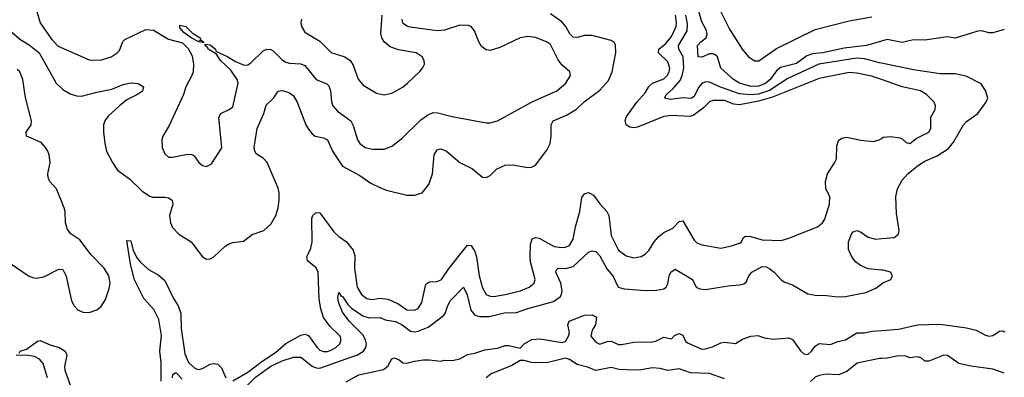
# Model space of a CAD drawing. Header units: inches. Extents: x 1771504 to 1971212, y 471788 to 643615.
# Tile 259 of 587: x 1815443 to 1820650, y 611132 to 613027. Entities that reach past the tile are written whole.
import ezdxf

# ---------------------------------------------------------------- set-up
doc = ezdxf.new("R2010")
doc.units = ezdxf.units.IN
doc.header["$MEASUREMENT"] = 0
doc.layers.add('B8611', color=7, linetype='Continuous')
doc.layers.add('B8621', color=7, linetype='Continuous')

msp = doc.modelspace()

# ---------------------------------------------------------------- linework, layer by layer
at = {"layer": 'B8611', "color": 5}
for points, elevation in [([(1815370, 612988), (1815443.8, 612923.8), (1815492.6, 612892.6), (1815544.9, 612850), (1815635.9, 612690), (1815670, 612655.8), (1815710, 612634.3), (1815742.8, 612622.8), (1815770, 612620.5), (1815850, 612643.3), (1815930, 612658.4), (1815990, 612683.7), (1816030, 612691.7), (1816070, 612687.6), (1816097.6, 612670), (1816091.6, 612648.4), (1816066.4, 612630), (1816010, 612601.1), (1815970, 612570.6), (1815910, 612515.9), (1815892.3, 612490), (1815886.5, 612470), (1815885.1, 612430), (1815892.2, 612370), (1815902.5, 612330), (1815932.6, 612270), (1815959.8, 612230), (1816022.8, 612182.8), (1816090, 612118.9), (1816130, 612091.7), (1816146.2, 612086.2), (1816210, 612086.4), (1816230, 612082.5), (1816249.1, 612070), (1816252.8, 612050), (1816235, 611990), (1816239.3, 611950), (1816250, 611924.9), (1816284.2, 611890), (1816350.1, 611850.1), (1816410, 611770.4), (1816430, 611758), (1816450, 611759.3), (1816470, 611770.4), (1816530, 611827), (1816550, 611838.9), (1816570, 611845.7), (1816627, 611853), (1816671.8, 611888.2), (1816734.3, 611910), (1816770, 611943.1), (1816796.8, 611990), (1816809.8, 612030), (1816814.9, 612070), (1816815, 612110), (1816810, 612134), (1816751.2, 612270), (1816730, 612293.5), (1816695, 612315), (1816685.5, 612330), (1816682.2, 612350), (1816699.2, 612450), (1816734.5, 612530), (1816746.9, 612573.1), (1816785.1, 612610), (1816810, 612648.2), (1816830, 612651.1), (1816850, 612646.5), (1816870, 612639.6), (1816890, 612623.7), (1816910.2, 612590), (1816955.3, 612470), (1816970, 612446.7), (1816990, 612421.1), (1817006, 612410), (1817050, 612400.8), (1817070.8, 612390.8), (1817097.6, 612330), (1817150.3, 612250), (1817241.9, 612201.9), (1817300.3, 612160.3), (1817350, 612135.2), (1817383.1, 612123.1), (1817490, 612097.6), (1817530, 612097.2), (1817572, 612110), (1817607.2, 612152.8), (1817626, 612210), (1817635.3, 612310), (1817650, 612337.6), (1817659.7, 612340.3), (1817670, 612342.3), (1817700.4, 612330), (1817770, 612270.2), (1817836.6, 612236.6), (1817890, 612192.4), (1817910, 612190.4), (1817930, 612201.3), (1817965.1, 612234.9), (1818010, 612256.5), (1818050, 612258), (1818130, 612242.7), (1818150, 612244.9), (1818170, 612255.8), (1818230, 612336), (1818248.1, 612370), (1818254, 612410), (1818253.9, 612470), (1818263.5, 612490), (1818337.5, 612522.5), (1818387.8, 612552.2), (1818428.4, 612591.6), (1818510, 612653.9), (1818555.8, 612704.2), (1818576.7, 612750), (1818595.6, 612850), (1818593.7, 612893.7), (1818585.8, 612905.8), (1818570, 612916.8), (1818470, 612942.3), (1818430, 612942.3), (1818390, 612932.7), (1818370, 612934.6), (1818351.4, 612951.4), (1818331, 612991), (1818310, 613014.3), (1818250, 613057.5)], 420), ([(1815532.9, 613070), (1815551.3, 613010), (1815610, 612923.2), (1815646.9, 612886.9), (1815810, 612813.8), (1815870, 612812.7), (1815926, 612830), (1815958.4, 612850), (1815970, 612863), (1815988.8, 612911.2), (1815998, 612922), (1816110, 612974.9), (1816150, 612970.3), (1816230, 612922.6), (1816303.1, 612903.1), (1816334.3, 612874.3), (1816354.5, 612834.5), (1816362.4, 612790), (1816359.2, 612750), (1816353.8, 612730), (1816322, 612670), (1816308.5, 612630), (1816233.8, 612466.2), (1816200.3, 612410), (1816194.9, 612390), (1816196.4, 612350), (1816210, 612316), (1816230, 612298.8), (1816250, 612298), (1816330, 612313.8), (1816352.7, 612312.7), (1816366.1, 612306.1), (1816390, 612270.7), (1816410, 612253.4), (1816430, 612248), (1816456.3, 612263.7), (1816511.9, 612348.1), (1816495.6, 612510), (1816507, 612530), (1816549.8, 612550.2), (1816570, 612565.5), (1816598, 612690), (1816592.2, 612710), (1816559.5, 612759.5), (1816504.6, 612810), (1816483.5, 612843.5), (1816439.6, 612870), (1816437.7, 612877.7), (1816422.7, 612890), (1816423.2, 612896.8), (1816450, 612892.9), (1816477.4, 612870), (1816480.5, 612860.5), (1816543.6, 612830), (1816584.6, 612804.6), (1816630, 612786), (1816650, 612786.8), (1816664.1, 612795.9), (1816730, 612861.8), (1816750.2, 612870.2), (1816770, 612869.1), (1816782.3, 612862.3), (1816830, 612813.8), (1816850, 612801.1), (1816870, 612795.8), (1816930, 612792.7), (1816950, 612784.2), (1817010, 612710.2), (1817067.1, 612687.1), (1817076.8, 612676.8), (1817086.2, 612650), (1817090.9, 612590.9), (1817098, 612570), (1817122.7, 612542.7), (1817194.4, 612490), (1817206.7, 612466.7), (1817228.6, 612390), (1817241.8, 612370), (1817268.9, 612348.9), (1817310, 612340.2), (1817370, 612341.3), (1817410, 612356), (1817463, 612397), (1817563.6, 612496.4), (1817598.5, 612521.5), (1817630, 612534), (1817653.4, 612533.4), (1817730, 612513.4), (1817910, 612480.3), (1817930, 612480.3), (1817969.8, 612490.2), (1818149.9, 612590.1), (1818283.5, 612650), (1818331.1, 612690), (1818355.1, 612730), (1818351.8, 612750), (1818310, 612786.9), (1818290, 612813.7), (1818250, 612894.5), (1818229.2, 612909.2), (1818170, 612931.4), (1818130, 612937), (1818090, 612929.8), (1817981.7, 612878.3), (1817930, 612863.2), (1817910, 612866.2), (1817885.3, 612885.3), (1817870.7, 612910), (1817847.6, 612967.6), (1817830, 612989.7), (1817815.8, 612995.8), (1817770, 612997), (1817690, 612971.8), (1817650, 612967.3), (1817507.6, 612987.6), (1817490, 612991.9), (1817468.7, 613008.7), (1817464.9, 613030)], 440), ([(1820000, 612912.9), (1819920.7, 612890), (1819803.8, 612876.2), (1819690, 612851.4), (1819634.6, 612845.4), (1819605.2, 612834.8), (1819550, 612794.8), (1819466, 612774), (1819444.4, 612755.6), (1819412.3, 612710), (1819388.4, 612690), (1819370, 612682.1), (1819350, 612674.9), (1819310, 612672.2), (1819250, 612691), (1819217.3, 612710), (1819150, 612769.7), (1819132.5, 612830), (1819120, 612840), (1819110, 612845.8), (1819090, 612844.8), (1819050, 612828.7), (1819030, 612829.5), (1819027.7, 612890), (1819044.8, 612910), (1819073.3, 612930), (1819078.8, 612950), (1819074.8, 612970), (1819050, 613014.7), (1819033.5, 613070)], 340), ([(1819136, 613096), (1819196.9, 612976.9), (1819263.5, 612870), (1819296.5, 612830), (1819330, 612809.1), (1819351.9, 612808.1), (1819445.5, 612874.5), (1819650, 612974.3), (1819830, 613020.6), (1819950, 613041.1)], 340), ([(1816933.6, 613030), (1816929.1, 613010), (1816932.4, 612990), (1816950, 612960.9), (1817030, 612912), (1817090, 612853.4), (1817162.4, 612830), (1817190, 612810.2), (1817206.3, 612786.3), (1817232.2, 612712.2), (1817258.9, 612678.9), (1817330, 612637.4), (1817370, 612628.8), (1817410, 612638), (1817430, 612647.4), (1817470, 612670.3), (1817493.6, 612690), (1817557, 612750), (1817572.3, 612770), (1817583.7, 612790), (1817582, 612810), (1817571.5, 612830), (1817539.3, 612850), (1817446.4, 612866.4), (1817402.5, 612882.5), (1817369.9, 612909.9), (1817358.2, 612930), (1817353.3, 612953.3), (1817358.7, 613050)], 460), ([(1820000, 612709.3), (1819947.3, 612727.3), (1819870, 612743.9), (1819830, 612746.6), (1819670, 612714.1), (1819424.2, 612615.8), (1819350, 612594.2), (1819250, 612574.6), (1819219.5, 612579.5), (1819170, 612598.3), (1819110, 612599.1), (1819090, 612591.3), (1819059.6, 612560.4), (1819010, 612523.2), (1818990, 612513.7), (1818890, 612519.2), (1818850, 612513.5), (1818710, 612456.5), (1818690, 612453.2), (1818670, 612458), (1818649.8, 612470), (1818644, 612490), (1818650.6, 612510), (1818706.7, 612590), (1818750, 612638.8), (1818770, 612672.7), (1818789.2, 612690.8), (1818850, 612713.2), (1818867.4, 612730), (1818878.1, 612750), (1818880.7, 612770), (1818870, 612803.5), (1818820.5, 612850), (1818823.4, 612870), (1818859.5, 612900.5), (1818890, 612937.7), (1818914.1, 612990), (1818916.6, 613010), (1818910.5, 613050)], 380), ([(1820000, 612795.5), (1819990, 612797.6), (1819910, 612819.1), (1819870, 612822.2), (1819668.6, 612791.4), (1819505.1, 612714.9), (1819408.1, 612651.9), (1819350, 612632.2), (1819308.6, 612628.6), (1819250, 612634.1), (1819148.7, 612668.7), (1819090, 612695.4), (1819070, 612697.4), (1819050, 612689.3), (1819032.3, 612667.7), (1819010, 612619), (1818991.3, 612608.7), (1818950, 612613.4), (1818884.3, 612604.3), (1818853.6, 612610), (1818862.5, 612630), (1818898.8, 612661.2), (1818935.2, 612704.8), (1818946.6, 612730), (1818954.3, 612770), (1818951.2, 612830), (1818929.4, 612870), (1818926.8, 612890), (1818972.7, 612967.3), (1818974.9, 613005.1), (1818965, 613050)], 360), ([(1815394.4, 611734.4), (1815490, 611670.2), (1815510, 611660.7), (1815530, 611657.6), (1815570, 611665.2), (1815650, 611704.2), (1815670, 611703), (1815688.2, 611668.2), (1815717.3, 611537.3), (1815730, 611510.4), (1815750, 611490.3), (1815776.9, 611476.9), (1815810, 611476.1), (1815850, 611488.9), (1815873, 611507), (1815896.1, 611543.9), (1815916.6, 611603.4), (1815920.5, 611630), (1815913.3, 611670), (1815890, 611710.8), (1815821.4, 611781.4), (1815759.8, 611859.8), (1815712.5, 611892.5), (1815695.1, 611915.1), (1815684.2, 611950), (1815682.9, 612010), (1815678.3, 612030), (1815636.8, 612130), (1815601.7, 612170), (1815593.1, 612190), (1815592, 612210), (1815603.5, 612270), (1815598.4, 612310), (1815590.8, 612330), (1815579.8, 612350), (1815555.4, 612375.4), (1815477.7, 612410), (1815476.1, 612430), (1815503.2, 612470), (1815505.4, 612490), (1815474, 612614), (1815459.7, 612710), (1815444.1, 612750), (1815430, 612762.9)], 420), ([(1816570, 611114), (1816650, 611159.9), (1816723.4, 611216.6), (1816796.2, 611263.8), (1816849.5, 611310.5), (1816930, 611356.1), (1816950, 611361.3), (1816970, 611354), (1817015, 611290), (1817030, 611276.6), (1817050, 611269.1), (1817070, 611269.1), (1817090, 611276.4), (1817114.2, 611290), (1817136.2, 611310), (1817143.5, 611330), (1817137.4, 611350), (1817082.3, 611402.3), (1817048.9, 611448.9), (1817034.8, 611494.8), (1817025.9, 611545.9), (1817021.1, 611690), (1817010, 611712.2), (1816965.1, 611750), (1816962.7, 611762.7), (1816961.8, 611770), (1816983.1, 611816.9), (1816989.5, 611850.5), (1816987.2, 611972.8), (1816993.3, 611990), (1817010, 612005.8), (1817030, 612003.1), (1817103.5, 611903.5), (1817130, 611877.7), (1817170.2, 611850), (1817206.4, 611806.4), (1817214.8, 611774.8), (1817213.8, 611710), (1817227.8, 611610), (1817249.5, 611570), (1817278.3, 611550), (1817304.1, 611544.1), (1817350, 611550.8), (1817390, 611546.1), (1817442.9, 611522.9), (1817490, 611489.4), (1817530, 611488.6), (1817550, 611497.2), (1817570, 611528.4), (1817590, 611624.9), (1817610, 611637.2), (1817650, 611640.2), (1817673.7, 611650), (1817714.5, 611710), (1817810, 611832.9), (1817830, 611830.2), (1817850, 611798.7), (1817858.2, 611770), (1817871.8, 611670), (1817890, 611606.7), (1817910, 611571.4), (1817930, 611562.2), (1817950, 611560.9), (1818009.8, 611570.2), (1818091.8, 611590), (1818137.6, 611610), (1818163.1, 611630), (1818168.6, 611650), (1818143.7, 611743.7), (1818141.5, 611770), (1818144.4, 611835.6), (1818153.7, 611866.3), (1818170, 611873.6), (1818190, 611868.9), (1818270, 611824.5), (1818310, 611819.8), (1818330, 611821.6), (1818350.7, 611830), (1818370, 611863.8), (1818382.2, 611930), (1818404.8, 612010), (1818414.8, 612085.2), (1818430, 612104.1), (1818450, 612110.9), (1818477.5, 612097.5), (1818510, 612050.8), (1818547, 612010), (1818558.2, 611990), (1818570, 611883), (1818610, 611804.9), (1818650, 611775.8), (1818690, 611764.9), (1818730, 611771.4), (1818750, 611784.7), (1818770, 611804), (1818797.8, 611850), (1818822.3, 611877.7), (1818850, 611898.8), (1818897.2, 611922.8), (1818930, 611957.3), (1818950, 611961.1), (1819010, 611859), (1819024.4, 611844.4), (1819050, 611833.6), (1819150, 611816.3), (1819207.9, 611827.9), (1819250, 611843.2), (1819259.1, 611850), (1819270, 611872.7), (1819280.6, 611879.4), (1819310, 611878.8), (1819370, 611860.7), (1819470, 611857.3), (1819511, 611869), (1819662.7, 611930), (1819687.8, 611950), (1819701, 611970), (1819724.6, 612050), (1819727.1, 612090), (1819705.8, 612130), (1819704.5, 612170), (1819714.2, 612210), (1819752.2, 612267.8), (1819761.9, 612290), (1819763.9, 612356.1), (1819773.5, 612386.5), (1819790, 612399.5), (1819815.8, 612404.2), (1819891.2, 612388.8), (1819958.9, 612381.1), (1819988.7, 612390), (1820000, 612397.4)], 380), ([(1820000, 611700.5), (1819930, 611706.2), (1819890, 611724.5), (1819863.7, 611743.7), (1819844, 611770), (1819826.4, 611810), (1819826.3, 611850), (1819841.7, 611890), (1819850, 611902.4), (1819870, 611910.4), (1819890, 611902.3), (1819930, 611874.8), (1819970, 611864), (1820000, 611866.6)], 360), ([(1816191, 611111), (1816191.2, 611211.2), (1816183.5, 611270), (1816192.8, 611352.8), (1816178.2, 611438.2), (1816151.5, 611491.5), (1816099.9, 611550), (1816050, 611647.8), (1816028.2, 611731.8), (1816010, 611857.3), (1816030, 611855.2), (1816043.1, 611803.1), (1816063.8, 611763.8), (1816081.3, 611741.3), (1816123.8, 611703.8), (1816174.6, 611674.6), (1816210, 611645), (1816256.6, 611550), (1816281.1, 611510), (1816294, 611470), (1816297.2, 611390), (1816316.1, 611256.1), (1816335.3, 611210), (1816370, 611178.9), (1816390, 611173.4), (1816410, 611178.4), (1816450, 611201.5), (1816470, 611204.8), (1816490, 611201), (1816510, 611182.3), (1816533, 611130)], 380), ([(1816550, 610994.1), (1816690, 611132.3), (1816770, 611191.3), (1816830, 611219.9), (1816890, 611238.4), (1816930, 611238.8), (1816990, 611190.6), (1817010, 611181.6), (1817030, 611180.5), (1817229.6, 611250.4), (1817260.5, 611270), (1817273.5, 611290), (1817276.2, 611310), (1817271.8, 611330), (1817256.9, 611356.9), (1817185.3, 611430), (1817150, 611477.7), (1817129, 611531), (1817125.3, 611554.7), (1817130, 611580.7), (1817142.7, 611562.7), (1817150, 611560.3), (1817177.7, 611517.7), (1817197.9, 611497.9), (1817257.9, 611457.9), (1817290, 611447.6), (1817348.4, 611448.4), (1817375.8, 611435.8), (1817430, 611427.3), (1817464.8, 611410), (1817510, 611375.8), (1817530, 611372.4), (1817550, 611375.9), (1817602.5, 611397.5), (1817682.1, 611457.9), (1817692.8, 611470), (1817706.9, 611513.1), (1817721, 611539), (1817790, 611610.3), (1817809.1, 611569.1), (1817828, 611488), (1817850, 611461.6), (1817873.9, 611453.9), (1817925.9, 611454.1), (1818006, 611474), (1818070, 611475.1), (1818130, 611496.3), (1818266.1, 611533.9), (1818300.9, 611559.1), (1818308.3, 611570), (1818312.2, 611590), (1818304.6, 611630), (1818277.7, 611690), (1818280, 611700), (1818289.9, 611710.1), (1818330, 611707.7), (1818370, 611719.3), (1818450, 611795.7), (1818470, 611802.7), (1818490, 611797.8), (1818510, 611776.1), (1818547.5, 611707.5), (1818578.7, 611670), (1818608, 611610), (1818640.1, 611600.1), (1818750, 611591.6), (1818810, 611594.2), (1818850, 611601.5), (1818861.3, 611610), (1818870, 611627.3), (1818877.8, 611670), (1818886, 611690), (1818910, 611704.9), (1819001.6, 611650), (1819019.5, 611610), (1819040.3, 611600.3), (1819070, 611597.7), (1819190, 611617.3), (1819250, 611621.3), (1819273.1, 611626.9), (1819284.4, 611635.6), (1819299.3, 611670), (1819314.7, 611690), (1819370, 611719.7), (1819390, 611716.8), (1819410, 611707), (1819432.3, 611690), (1819470, 611649.1), (1819490, 611635.6), (1819530, 611622), (1819610, 611574.7), (1819650, 611567.2), (1819710, 611566), (1819770, 611557.8), (1819810, 611560.7), (1819917.7, 611582.3), (1819970, 611604.9), (1820000, 611628.2)], 360), ([(1817170, 611108.3), (1817235.5, 611144.5), (1817366.4, 611173.6), (1817390, 611190.4), (1817410, 611230.6), (1817424.7, 611235.3), (1817450, 611224.6), (1817469.5, 611209.5), (1817490, 611206.8), (1817530, 611218), (1817576, 611224), (1817610, 611225.6), (1817670, 611217.1), (1817690, 611222.4), (1817730, 611221.6), (1817769.9, 611230.1), (1817810, 611253.7), (1817850, 611259.7), (1817902.3, 611277.7), (1817970, 611285.7), (1818010, 611300.4), (1818030, 611301.1), (1818090, 611286.4), (1818109.8, 611310), (1818151.9, 611331.9), (1818195.6, 611335.6), (1818310, 611317.4), (1818330, 611322.4), (1818345.3, 611350), (1818349.8, 611370), (1818342, 611410), (1818348.7, 611430), (1818430, 611461.1), (1818470, 611463.8), (1818492.7, 611450), (1818487.7, 611410), (1818470, 611381.2), (1818462.6, 611350), (1818490, 611318), (1818510, 611308.5), (1818550, 611322.3), (1818570, 611323.6), (1818610, 611306.4), (1818625.5, 611305.5), (1818690, 611318.5), (1818790, 611320.5), (1818810, 611325.5), (1818850, 611345.5), (1818890, 611336), (1818906, 611354), (1818930, 611364.9), (1818950, 611356), (1818963.1, 611323.1), (1818974.8, 611314.8), (1819050, 611282), (1819070, 611282.7), (1819107.1, 611292.9), (1819150, 611314.9), (1819170, 611319.1), (1819228.7, 611311.3), (1819265.6, 611334.4), (1819310, 611351), (1819345.6, 611354.4), (1819382, 611342), (1819430, 611334), (1819510, 611342), (1819530, 611332.7), (1819573.1, 611270), (1819590, 611256.9), (1819610, 611252.9), (1819629.8, 611270.2), (1819650, 611296.9), (1819670, 611311.5), (1819730, 611305.2), (1819770, 611321.7), (1819810, 611331.5), (1819870, 611368.4), (1819910, 611367.9), (1819950, 611376.5), (1820000, 611380.5)], 340), ([(1815439.8, 611260.2), (1815444.7, 611270), (1815477.9, 611282.1), (1815536.4, 611323.6), (1815550, 611326.9), (1815604, 611304.1), (1815650.8, 611290.8), (1815683, 611270), (1815691.3, 611250), (1815678.8, 611190), (1815681.1, 611170), (1815710.1, 611090)], 380), ([(1815589.9, 611130.1), (1815565.9, 611205.9), (1815548.2, 611228.2), (1815521.6, 611241.6), (1815490, 611248), (1815424.5, 611250)], 380), ([(1819170, 611124.3), (1819090, 611151.8), (1818990, 611155.3), (1818930, 611177.7), (1818870, 611167.7), (1818830, 611179.2), (1818790, 611182.7), (1818730, 611171.2), (1818690.1, 611169.9), (1818613.2, 611173.2), (1818570, 611183.5), (1818490, 611167.8), (1818445.9, 611185.9), (1818390, 611200.6), (1818350, 611227.2), (1818330, 611233.1), (1818230, 611209.6), (1818150, 611211.1), (1818110, 611221.6), (1818090, 611220.9), (1818044.5, 611195.5), (1817936.5, 611150), (1817910.3, 611130)], 340), ([(1820000, 611232.7), (1819990, 611232.2), (1819872.4, 611207.6), (1819816.9, 611163.1), (1819774.5, 611145.5), (1819710, 611148.3), (1819670, 611142.6), (1819650, 611132.4), (1819624.9, 611110)], 340), ([(1816250, 611128.7), (1816252.7, 611147.3), (1816264.9, 611155.1), (1816270, 611156.1), (1816301.7, 611121.7)], 360)]:
    msp.add_lwpolyline(points, dxfattribs=dict(at, elevation=elevation))
at = {"layer": 'B8611', "color": 5, "elevation": 440}
msp.add_lwpolyline([(1816394, 612914), (1816402, 612918), (1816414.8, 612910), (1816415.3, 612904.7), (1816410, 612905.2), (1816389.7, 612909.7), (1816349.6, 612929.6), (1816310, 612959.3), (1816290, 612984), (1816290, 612998), (1816320.7, 612990), (1816355.8, 612955.8), (1816397.6, 612930), (1816399.3, 612920.7)], close=True, dxfattribs=at)
at = {"layer": 'B8621', "color": 5}
for points, elevation in [([(1820650, 612973.8), (1820590, 612956.9), (1820570, 612956.9), (1820530, 612966.9), (1820510, 612965.7), (1820390, 612928.7), (1820350, 612936.3), (1820230, 612917.2), (1820170, 612919), (1820110, 612906.2), (1820030, 612921.5), (1820000, 612912.9)], 340), ([(1820000, 611866.6), (1820067.5, 611872.5), (1820089.6, 611890), (1820094.5, 611910), (1820079, 611999), (1820076.7, 612090), (1820084.7, 612130), (1820110, 612177.2), (1820139.1, 612210), (1820190, 612252.3), (1820230, 612276.7), (1820295.3, 612304.7), (1820355.1, 612344.9), (1820382, 612378), (1820434.3, 612470), (1820450, 612487.9), (1820509.2, 612530), (1820552.7, 612587.3), (1820562.2, 612610), (1820551, 612651), (1820527.2, 612687.2), (1820448.1, 612728.1), (1820390, 612739.5), (1820310, 612740.1), (1820170, 612760.3), (1820000, 612795.5)], 360), ([(1820000, 612397.4), (1820010, 612404), (1820047.1, 612407.1), (1820099.8, 612399.8), (1820110, 612396), (1820130, 612376), (1820150, 612370.7), (1820183, 612397), (1820250, 612430.6), (1820261.3, 612450), (1820261.6, 612510), (1820284.5, 612550), (1820285.6, 612570), (1820278.7, 612590), (1820239.2, 612630), (1820207, 612650), (1820110, 612671.6), (1820000, 612709.3)], 380), ([(1820000, 611628.2), (1820006.6, 611633.4), (1820049, 611650), (1820059.3, 611670), (1820048.7, 611690), (1820010, 611699.7), (1820000, 611700.5)], 360), ([(1820000, 611380.5), (1820090, 611387.7), (1820190, 611410.2), (1820310, 611414.2), (1820450, 611394.4), (1820501.6, 611381.6), (1820550, 611355.3), (1820570, 611350.4), (1820590, 611353), (1820623.8, 611376.2), (1820638.3, 611378.3), (1820652.7, 611372.7)], 340), ([(1820650, 611153.9), (1820590, 611174.9), (1820472, 611192), (1820410, 611205.8), (1820350, 611247.8), (1820330, 611249.6), (1820250, 611216.9), (1820230, 611218), (1820210, 611236), (1820190, 611240.9), (1820150, 611236.2), (1820130, 611244.2), (1820090, 611246.2), (1820030, 611234), (1820000, 611232.7)], 340)]:
    msp.add_lwpolyline(points, dxfattribs=dict(at, elevation=elevation))

doc.saveas('drawing.dxf')
